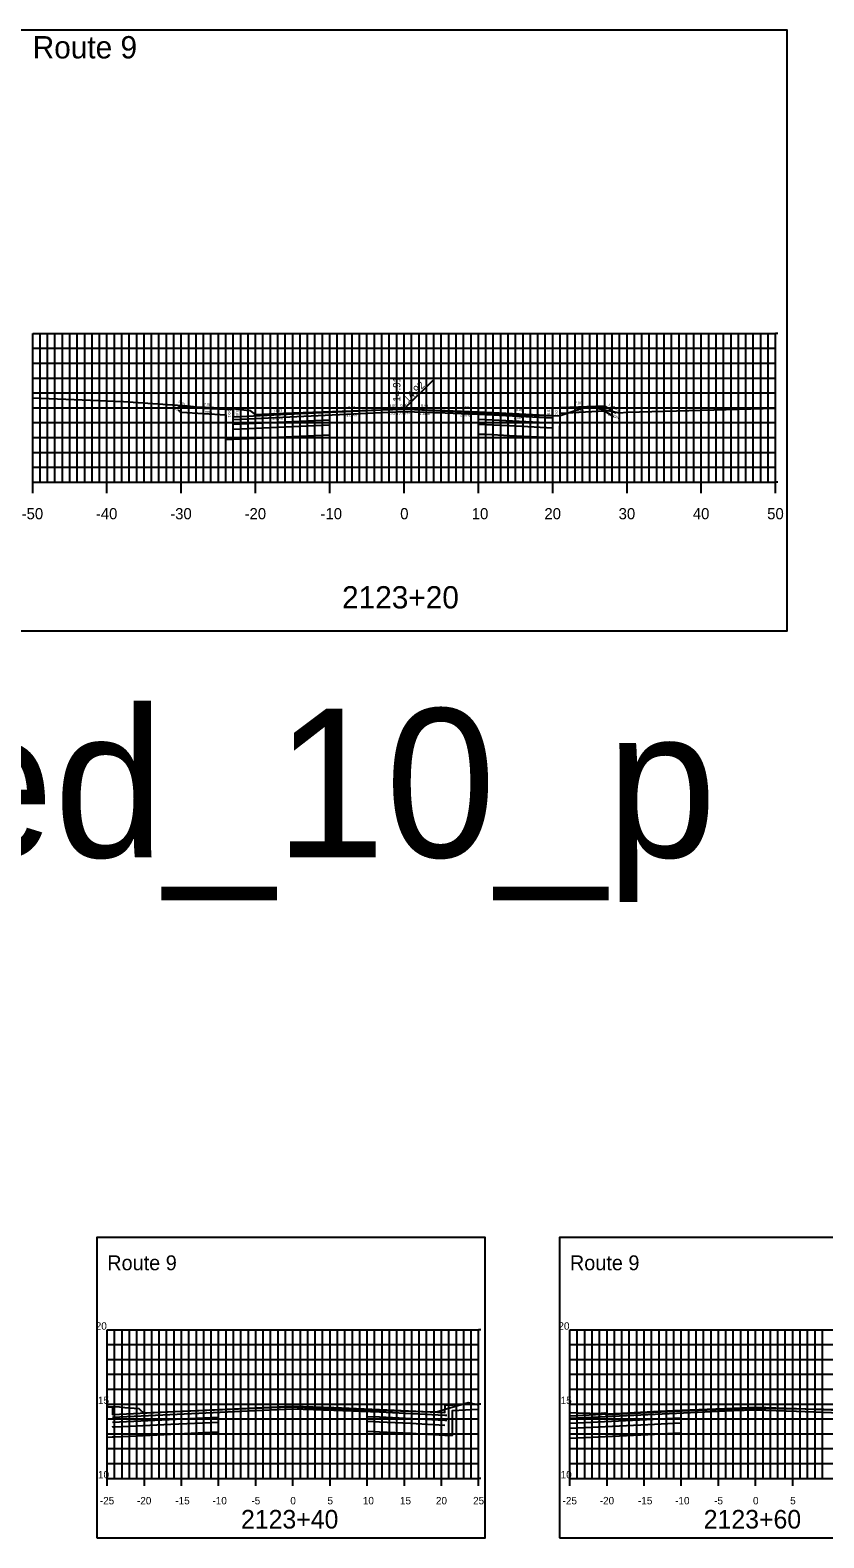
# Model space of a CAD drawing. Extents: x 40011 to 50684, y 49949 to 72236.
# Drawn here: x 41002.8 to 41109.7, y 70294.3 to 70497.1 of the extents above; entities that cross this region are included whole.
import ezdxf

# ---------------------------------------------------------------- set-up
doc = ezdxf.new("R2010")
doc.units = 0
for name, color, linetype in [('1', 7, 'Continuous'), ('10', 7, 'Continuous'), ('5', 7, 'Continuous'), ('51', 7, 'Continuous'), ('52', 7, 'Continuous'), ('53', 7, 'Continuous'), ('54', 7, 'Continuous'), ('55', 7, 'Continuous'), ('57', 7, 'Continuous'), ('58', 7, 'Continuous'), ('59', 7, 'Continuous'), ('60', 7, 'Continuous'), ('Default', 7, 'Continuous')]:
    doc.layers.add(name, color=color, linetype=linetype)

msp = doc.modelspace()

# ---------------------------------------------------------------- linework, layer by layer
at = {"layer": '5'}
msp.add_lwpolyline([(41000.16, 70416.3), (41104.72, 70416.3), (41104.72, 70497.1), (41000.16, 70497.1)], close=True, dxfattribs=at)
at = {"layer": '51'}
for p, q in [((41003.16, 70436.3), (41003.16, 70456.3)), ((41003.16, 70456.3), (41004.66, 70456.3)), ((41103.16, 70436.3), (41103.16, 70456.3)), ((41103.46, 70456.3), (41103.16, 70456.3)), ((41003.16, 70436.3), (41004.66, 70436.3)), ((41103.46, 70436.3), (41103.16, 70436.3)), ((41013.19, 70302.27), (41013.19, 70322.27)), ((41013.19, 70322.27), (41014.19, 70322.27)), ((41063.19, 70302.27), (41063.19, 70322.27)), ((41063.49, 70322.27), (41063.19, 70322.27)), ((41075.47, 70302.27), (41075.47, 70322.27)), ((41075.47, 70322.27), (41076.47, 70322.27)), ((41013.19, 70312.27), (41014.19, 70312.27)), ((41063.49, 70312.27), (41063.19, 70312.27)), ((41075.47, 70312.27), (41076.47, 70312.27)), ((41013.19, 70302.27), (41014.19, 70302.27)), ((41063.49, 70302.27), (41063.19, 70302.27)), ((41075.47, 70302.27), (41076.47, 70302.27))]:
    msp.add_line(p, q, dxfattribs=at)
at = {"layer": '52'}
for p, q in [((41003.16, 70436.3), (41103.16, 70436.3)), ((41003.16, 70434.8), (41003.16, 70436.3)), ((41013.16, 70434.8), (41013.16, 70436.3)), ((41023.16, 70434.8), (41023.16, 70436.3)), ((41033.16, 70434.8), (41033.16, 70436.3)), ((41043.16, 70434.8), (41043.16, 70436.3)), ((41053.16, 70434.8), (41053.16, 70436.3)), ((41063.16, 70434.8), (41063.16, 70436.3)), ((41073.16, 70434.8), (41073.16, 70436.3)), ((41083.16, 70434.8), (41083.16, 70436.3)), ((41093.16, 70434.8), (41093.16, 70436.3)), ((41103.16, 70434.8), (41103.16, 70436.3)), ((41013.19, 70302.27), (41063.19, 70302.27)), ((41013.19, 70301.27), (41013.19, 70302.27)), ((41018.19, 70301.27), (41018.19, 70302.27)), ((41023.19, 70301.27), (41023.19, 70302.27)), ((41028.19, 70301.27), (41028.19, 70302.27)), ((41033.19, 70301.27), (41033.19, 70302.27)), ((41038.19, 70301.27), (41038.19, 70302.27)), ((41043.19, 70301.27), (41043.19, 70302.27)), ((41048.19, 70301.27), (41048.19, 70302.27)), ((41053.19, 70301.27), (41053.19, 70302.27)), ((41058.19, 70301.27), (41058.19, 70302.27)), ((41063.19, 70301.27), (41063.19, 70302.27)), ((41075.47, 70302.27), (41125.47, 70302.27)), ((41075.47, 70301.27), (41075.47, 70302.27)), ((41080.47, 70301.27), (41080.47, 70302.27)), ((41085.47, 70301.27), (41085.47, 70302.27)), ((41090.47, 70301.27), (41090.47, 70302.27)), ((41095.47, 70301.27), (41095.47, 70302.27)), ((41100.47, 70301.27), (41100.47, 70302.27)), ((41105.47, 70301.27), (41105.47, 70302.27))]:
    msp.add_line(p, q, dxfattribs=at)
at = {"layer": '53'}
for p, q in [((41003.16, 70454.3), (41103.16, 70454.3)), ((41003.16, 70452.3), (41103.16, 70452.3)), ((41003.16, 70450.3), (41103.16, 70450.3)), ((41003.16, 70448.3), (41103.16, 70448.3)), ((41003.16, 70446.3), (41103.16, 70446.3)), ((41003.16, 70444.3), (41103.16, 70444.3)), ((41003.16, 70442.3), (41103.16, 70442.3)), ((41003.16, 70440.3), (41103.16, 70440.3)), ((41003.16, 70438.3), (41103.16, 70438.3)), ((41013.19, 70320.27), (41063.19, 70320.27)), ((41075.47, 70320.27), (41125.47, 70320.27)), ((41013.19, 70318.27), (41063.19, 70318.27)), ((41075.47, 70318.27), (41125.47, 70318.27)), ((41013.19, 70316.27), (41063.19, 70316.27)), ((41075.47, 70316.27), (41125.47, 70316.27)), ((41013.19, 70314.27), (41063.19, 70314.27)), ((41075.47, 70314.27), (41125.47, 70314.27)), ((41013.19, 70310.27), (41063.19, 70310.27)), ((41075.47, 70310.27), (41125.47, 70310.27)), ((41013.19, 70308.27), (41063.19, 70308.27)), ((41075.47, 70308.27), (41125.47, 70308.27)), ((41013.19, 70306.27), (41063.19, 70306.27)), ((41075.47, 70306.27), (41125.47, 70306.27)), ((41013.19, 70304.27), (41063.19, 70304.27)), ((41075.47, 70304.27), (41125.47, 70304.27))]:
    msp.add_line(p, q, dxfattribs=at)
at = {"layer": '54'}
for p, q in [((41004.16, 70436.3), (41004.16, 70456.3)), ((41005.16, 70436.3), (41005.16, 70456.3)), ((41006.16, 70436.3), (41006.16, 70456.3)), ((41007.16, 70436.3), (41007.16, 70456.3)), ((41008.16, 70436.3), (41008.16, 70456.3)), ((41009.16, 70436.3), (41009.16, 70456.3)), ((41010.16, 70436.3), (41010.16, 70456.3)), ((41011.16, 70436.3), (41011.16, 70456.3)), ((41012.16, 70436.3), (41012.16, 70456.3)), ((41014.16, 70436.3), (41014.16, 70456.3)), ((41015.16, 70436.3), (41015.16, 70456.3)), ((41016.16, 70436.3), (41016.16, 70456.3)), ((41017.16, 70436.3), (41017.16, 70456.3)), ((41018.16, 70436.3), (41018.16, 70456.3)), ((41019.16, 70436.3), (41019.16, 70456.3)), ((41020.16, 70436.3), (41020.16, 70456.3)), ((41021.16, 70436.3), (41021.16, 70456.3)), ((41022.16, 70436.3), (41022.16, 70456.3)), ((41024.16, 70436.3), (41024.16, 70456.3)), ((41025.16, 70436.3), (41025.16, 70456.3)), ((41026.16, 70436.3), (41026.16, 70456.3)), ((41027.16, 70436.3), (41027.16, 70456.3)), ((41028.16, 70436.3), (41028.16, 70456.3)), ((41029.16, 70436.3), (41029.16, 70456.3)), ((41030.16, 70436.3), (41030.16, 70456.3)), ((41031.16, 70436.3), (41031.16, 70456.3)), ((41032.16, 70436.3), (41032.16, 70456.3)), ((41034.16, 70436.3), (41034.16, 70456.3)), ((41035.16, 70436.3), (41035.16, 70456.3)), ((41036.16, 70436.3), (41036.16, 70456.3)), ((41037.16, 70436.3), (41037.16, 70456.3)), ((41038.16, 70436.3), (41038.16, 70456.3)), ((41039.16, 70436.3), (41039.16, 70456.3)), ((41040.16, 70436.3), (41040.16, 70456.3)), ((41041.16, 70436.3), (41041.16, 70456.3)), ((41042.16, 70436.3), (41042.16, 70456.3)), ((41044.16, 70436.3), (41044.16, 70456.3)), ((41045.16, 70436.3), (41045.16, 70456.3)), ((41046.16, 70436.3), (41046.16, 70456.3)), ((41047.16, 70436.3), (41047.16, 70456.3)), ((41048.16, 70436.3), (41048.16, 70456.3)), ((41049.16, 70436.3), (41049.16, 70456.3)), ((41050.16, 70436.3), (41050.16, 70456.3)), ((41051.16, 70436.3), (41051.16, 70456.3)), ((41052.16, 70436.3), (41052.16, 70456.3)), ((41054.16, 70436.3), (41054.16, 70456.3)), ((41055.16, 70436.3), (41055.16, 70456.3)), ((41056.16, 70436.3), (41056.16, 70456.3)), ((41057.16, 70436.3), (41057.16, 70456.3)), ((41058.16, 70436.3), (41058.16, 70456.3)), ((41059.16, 70436.3), (41059.16, 70456.3)), ((41060.16, 70436.3), (41060.16, 70456.3)), ((41061.16, 70436.3), (41061.16, 70456.3)), ((41062.16, 70436.3), (41062.16, 70456.3)), ((41064.16, 70436.3), (41064.16, 70456.3)), ((41065.16, 70436.3), (41065.16, 70456.3)), ((41066.16, 70436.3), (41066.16, 70456.3)), ((41067.16, 70436.3), (41067.16, 70456.3)), ((41068.16, 70436.3), (41068.16, 70456.3)), ((41069.16, 70436.3), (41069.16, 70456.3)), ((41070.16, 70436.3), (41070.16, 70456.3)), ((41071.16, 70436.3), (41071.16, 70456.3)), ((41072.16, 70436.3), (41072.16, 70456.3)), ((41074.16, 70436.3), (41074.16, 70456.3)), ((41075.16, 70436.3), (41075.16, 70456.3)), ((41076.16, 70436.3), (41076.16, 70456.3)), ((41077.16, 70436.3), (41077.16, 70456.3)), ((41078.16, 70436.3), (41078.16, 70456.3)), ((41079.16, 70436.3), (41079.16, 70456.3)), ((41080.16, 70436.3), (41080.16, 70456.3)), ((41081.16, 70436.3), (41081.16, 70456.3)), ((41082.16, 70436.3), (41082.16, 70456.3)), ((41084.16, 70436.3), (41084.16, 70456.3)), ((41085.16, 70436.3), (41085.16, 70456.3)), ((41086.16, 70436.3), (41086.16, 70456.3)), ((41087.16, 70436.3), (41087.16, 70456.3)), ((41088.16, 70436.3), (41088.16, 70456.3)), ((41089.16, 70436.3), (41089.16, 70456.3)), ((41090.16, 70436.3), (41090.16, 70456.3)), ((41091.16, 70436.3), (41091.16, 70456.3)), ((41092.16, 70436.3), (41092.16, 70456.3)), ((41094.16, 70436.3), (41094.16, 70456.3)), ((41095.16, 70436.3), (41095.16, 70456.3)), ((41096.16, 70436.3), (41096.16, 70456.3)), ((41097.16, 70436.3), (41097.16, 70456.3)), ((41098.16, 70436.3), (41098.16, 70456.3)), ((41099.16, 70436.3), (41099.16, 70456.3)), ((41100.16, 70436.3), (41100.16, 70456.3)), ((41101.16, 70436.3), (41101.16, 70456.3)), ((41102.16, 70436.3), (41102.16, 70456.3)), ((41014.19, 70302.27), (41014.19, 70322.27)), ((41015.19, 70302.27), (41015.19, 70322.27)), ((41016.19, 70302.27), (41016.19, 70322.27)), ((41017.19, 70302.27), (41017.19, 70322.27)), ((41019.19, 70302.27), (41019.19, 70322.27)), ((41020.19, 70302.27), (41020.19, 70322.27)), ((41021.19, 70302.27), (41021.19, 70322.27)), ((41022.19, 70302.27), (41022.19, 70322.27)), ((41024.19, 70302.27), (41024.19, 70322.27)), ((41025.19, 70302.27), (41025.19, 70322.27)), ((41026.19, 70302.27), (41026.19, 70322.27)), ((41027.19, 70302.27), (41027.19, 70322.27)), ((41029.19, 70302.27), (41029.19, 70322.27)), ((41030.19, 70302.27), (41030.19, 70322.27)), ((41031.19, 70302.27), (41031.19, 70322.27)), ((41032.19, 70302.27), (41032.19, 70322.27)), ((41034.19, 70302.27), (41034.19, 70322.27)), ((41035.19, 70302.27), (41035.19, 70322.27)), ((41036.19, 70302.27), (41036.19, 70322.27)), ((41037.19, 70302.27), (41037.19, 70322.27)), ((41039.19, 70302.27), (41039.19, 70322.27)), ((41040.19, 70302.27), (41040.19, 70322.27)), ((41041.19, 70302.27), (41041.19, 70322.27)), ((41042.19, 70302.27), (41042.19, 70322.27)), ((41044.19, 70302.27), (41044.19, 70322.27)), ((41045.19, 70302.27), (41045.19, 70322.27)), ((41046.19, 70302.27), (41046.19, 70322.27)), ((41047.19, 70302.27), (41047.19, 70322.27)), ((41049.19, 70302.27), (41049.19, 70322.27)), ((41050.19, 70302.27), (41050.19, 70322.27)), ((41051.19, 70302.27), (41051.19, 70322.27)), ((41052.19, 70302.27), (41052.19, 70322.27)), ((41054.19, 70302.27), (41054.19, 70322.27)), ((41055.19, 70302.27), (41055.19, 70322.27)), ((41056.19, 70302.27), (41056.19, 70322.27)), ((41057.19, 70302.27), (41057.19, 70322.27)), ((41059.19, 70302.27), (41059.19, 70322.27)), ((41060.19, 70302.27), (41060.19, 70322.27)), ((41061.19, 70302.27), (41061.19, 70322.27)), ((41062.19, 70302.27), (41062.19, 70322.27)), ((41076.47, 70302.27), (41076.47, 70322.27)), ((41077.47, 70302.27), (41077.47, 70322.27)), ((41078.47, 70302.27), (41078.47, 70322.27)), ((41079.47, 70302.27), (41079.47, 70322.27)), ((41081.47, 70302.27), (41081.47, 70322.27)), ((41082.47, 70302.27), (41082.47, 70322.27)), ((41083.47, 70302.27), (41083.47, 70322.27)), ((41084.47, 70302.27), (41084.47, 70322.27)), ((41086.47, 70302.27), (41086.47, 70322.27)), ((41087.47, 70302.27), (41087.47, 70322.27)), ((41088.47, 70302.27), (41088.47, 70322.27)), ((41089.47, 70302.27), (41089.47, 70322.27)), ((41091.47, 70302.27), (41091.47, 70322.27)), ((41092.47, 70302.27), (41092.47, 70322.27)), ((41093.47, 70302.27), (41093.47, 70322.27)), ((41094.47, 70302.27), (41094.47, 70322.27)), ((41096.47, 70302.27), (41096.47, 70322.27)), ((41097.47, 70302.27), (41097.47, 70322.27)), ((41098.47, 70302.27), (41098.47, 70322.27)), ((41099.47, 70302.27), (41099.47, 70322.27)), ((41101.47, 70302.27), (41101.47, 70322.27)), ((41102.47, 70302.27), (41102.47, 70322.27)), ((41103.47, 70302.27), (41103.47, 70322.27)), ((41104.47, 70302.27), (41104.47, 70322.27)), ((41106.47, 70302.27), (41106.47, 70322.27)), ((41107.47, 70302.27), (41107.47, 70322.27)), ((41108.47, 70302.27), (41108.47, 70322.27)), ((41109.47, 70302.27), (41109.47, 70322.27))]:
    msp.add_line(p, q, dxfattribs=at)
at = {"layer": '55'}
for p, q in [((41003.16, 70456.3), (41103.16, 70456.3)), ((41003.16, 70436.3), (41003.16, 70456.3)), ((41013.16, 70436.3), (41013.16, 70456.3)), ((41023.16, 70436.3), (41023.16, 70456.3)), ((41033.16, 70436.3), (41033.16, 70456.3)), ((41043.16, 70436.3), (41043.16, 70456.3)), ((41053.16, 70436.3), (41053.16, 70456.3)), ((41063.16, 70436.3), (41063.16, 70456.3)), ((41073.16, 70436.3), (41073.16, 70456.3)), ((41083.16, 70436.3), (41083.16, 70456.3)), ((41093.16, 70436.3), (41093.16, 70456.3)), ((41103.16, 70436.3), (41103.16, 70456.3)), ((41003.16, 70436.3), (41103.16, 70436.3)), ((41013.19, 70322.27), (41063.19, 70322.27)), ((41013.19, 70302.27), (41013.19, 70322.27)), ((41018.19, 70302.27), (41018.19, 70322.27)), ((41023.19, 70302.27), (41023.19, 70322.27)), ((41028.19, 70302.27), (41028.19, 70322.27)), ((41033.19, 70302.27), (41033.19, 70322.27)), ((41038.19, 70302.27), (41038.19, 70322.27)), ((41043.19, 70302.27), (41043.19, 70322.27)), ((41048.19, 70302.27), (41048.19, 70322.27)), ((41053.19, 70302.27), (41053.19, 70322.27)), ((41058.19, 70302.27), (41058.19, 70322.27)), ((41063.19, 70302.27), (41063.19, 70322.27)), ((41075.47, 70322.27), (41125.47, 70322.27)), ((41075.47, 70302.27), (41075.47, 70322.27)), ((41080.47, 70302.27), (41080.47, 70322.27)), ((41085.47, 70302.27), (41085.47, 70322.27)), ((41090.47, 70302.27), (41090.47, 70322.27)), ((41095.47, 70302.27), (41095.47, 70322.27)), ((41100.47, 70302.27), (41100.47, 70322.27)), ((41105.47, 70302.27), (41105.47, 70322.27)), ((41013.19, 70312.27), (41063.19, 70312.27)), ((41075.47, 70312.27), (41125.47, 70312.27)), ((41013.19, 70302.27), (41063.19, 70302.27)), ((41075.47, 70302.27), (41125.47, 70302.27))]:
    msp.add_line(p, q, dxfattribs=at)
at = {"layer": '57'}
msp.add_line((41053.16, 70446.14), (41057.05, 70450.02), dxfattribs=at)
for points in [[(41003.16, 70447.65), (41015.38, 70447.14), (41023.95, 70446.54), (41025.26, 70446.44), (41029.74, 70446.23), (41031.92, 70445.98), (41032.4, 70445.94), (41032.92, 70445.52), (41033.05, 70445.4), (41036.9, 70445.57), (41052.73, 70446.1), (41052.82, 70446.15), (41069.23, 70445.37), (41072.12, 70445.28), (41074.01, 70445.23), (41077.54, 70446.4), (41077.81, 70446.48), (41078.13, 70446.41), (41082.15, 70445.6), (41083.2, 70445.7), (41103.16, 70446.25)], [(41013.19, 70311.97), (41013.43, 70311.95), (41014.86, 70311.88), (41015.56, 70311.8), (41017.43, 70311.66), (41017.58, 70311.53), (41018.08, 70311.08), (41032.97, 70311.73), (41037.74, 70311.89), (41037.77, 70311.9), (41042.71, 70311.67), (41056.91, 70311.22), (41057.52, 70311.21), (41058.66, 70311.58), (41061.8, 70312.49), (41063.19, 70312.17)], [(41075.47, 70311.14), (41075.49, 70311.13), (41075.6, 70311.12), (41076.6, 70311.09), (41078.16, 70311.05), (41079.14, 70310.98), (41080.19, 70311.1), (41080.26, 70311.02), (41080.27, 70310.85), (41091.54, 70311.38), (41100.04, 70311.73), (41107.21, 70311.61), (41112.12, 70311.52), (41112.72, 70311.51), (41119.68, 70311.29), (41122.1, 70311.96), (41123.44, 70312.35), (41124.99, 70311.99), (41125.47, 70311.89)]]:
    msp.add_lwpolyline(points, dxfattribs=at)
at = {"layer": '58'}
for points in [[(41022.76, 70445.96), (41023.15, 70445.7), (41029.15, 70445.36), (41029.16, 70442.04), (41029.16, 70442.02), (41029.17, 70442.02), (41030.16, 70442.08), (41030.16, 70442.08), (41043.16, 70442.67)], [(41063.16, 70442.77), (41064.16, 70442.73), (41067.33, 70442.57), (41073.13, 70442.28), (41073.14, 70442.28), (41074.13, 70442.26), (41074.14, 70445.55), (41074.14, 70445.56), (41080.14, 70445.9), (41080.76, 70445.49), (41081.35, 70445.1)], [(41048.19, 70308.61), (41049.85, 70308.54), (41054.01, 70308.34), (41058.65, 70308.1), (41058.66, 70308.1), (41059.65, 70308.08), (41059.66, 70311.36), (41059.66, 70311.38), (41063.19, 70311.58)], [(41013.19, 70307.81), (41013.89, 70307.85), (41013.89, 70307.85), (41014.2, 70307.87), (41021.77, 70308.22), (41028.19, 70308.51)], [(41075.47, 70307.69), (41085.98, 70308.18), (41090.47, 70308.39)]]:
    msp.add_lwpolyline(points, dxfattribs=at)
at = {"layer": '59'}
for points in [[(41022.76, 70446.62), (41023.15, 70446.36), (41030.15, 70446.08), (41030.16, 70445.08), (41041.99, 70445.67), (41050.16, 70446), (41053.16, 70446.12), (41053.16, 70446.12), (41058.66, 70445.95), (41064.16, 70445.73), (41073.13, 70445.28), (41073.14, 70446.28), (41080.14, 70446.56), (41081.35, 70445.76), (41081.68, 70445.63)], [(41013.19, 70311.88), (41013.88, 70311.86), (41013.89, 70310.86), (41027.02, 70311.51), (41035.19, 70311.84), (41038.19, 70311.96), (41038.19, 70311.96), (41043.69, 70311.79), (41049.85, 70311.55), (41058.65, 70311.11), (41058.66, 70312.11), (41063.19, 70312.29)], [(41075.47, 70310.7), (41089.31, 70311.39), (41097.47, 70311.71), (41100.47, 70311.83), (41100.47, 70311.83), (41105.97, 70311.67), (41113.01, 70311.39), (41122.21, 70310.93), (41122.22, 70311.93), (41125.47, 70312.06)]]:
    msp.add_lwpolyline(points, dxfattribs=at)
at = {"layer": 'Default'}
for points in [[(41030.16, 70444.74), (41050.16, 70445.66), (41053.16, 70445.78), (41053.16, 70445.78), (41058.66, 70445.62), (41064.16, 70445.4), (41073.13, 70444.95)], [(41030.16, 70444.08), (41043.16, 70444.67)], [(41063.16, 70444.77), (41064.16, 70444.73), (41073.13, 70444.28)], [(41030.16, 70443.42), (41043.16, 70444.01)], [(41063.16, 70444.11), (41064.16, 70444.07), (41067.33, 70443.91), (41073.13, 70443.62)], [(41013.89, 70310.52), (41035.19, 70311.5), (41038.19, 70311.62), (41038.19, 70311.62), (41043.69, 70311.46), (41049.85, 70311.21), (41058.65, 70310.77), (41058.91, 70310.76)], [(41075.47, 70310.36), (41097.47, 70311.38), (41100.47, 70311.5), (41100.47, 70311.5), (41105.97, 70311.33), (41113.01, 70311.05), (41122.21, 70310.59)], [(41013.89, 70309.85), (41028.19, 70310.51)], [(41013.89, 70309.19), (41013.89, 70309.19), (41014.2, 70309.21), (41021.77, 70309.56), (41028.19, 70309.85)], [(41048.19, 70310.61), (41049.85, 70310.54), (41058.65, 70310.1), (41058.91, 70310.09)], [(41048.19, 70309.95), (41049.85, 70309.88), (41054.01, 70309.68), (41058.65, 70309.44)], [(41075.47, 70309.69), (41090.47, 70310.39)], [(41075.47, 70309.03), (41085.98, 70309.52), (41090.47, 70309.73)]]:
    msp.add_lwpolyline(points, dxfattribs=at)
for points in [[(41011.78, 70294.27), (41064.06, 70294.27), (41064.06, 70334.67), (41011.78, 70334.67)], [(41074.06, 70294.27), (41126.35, 70294.27), (41126.35, 70334.67), (41074.06, 70334.67)]]:
    msp.add_lwpolyline(points, close=True, dxfattribs=at)

# ---------------------------------------------------------------- texts
at = {"layer": '1'}
msp.add_text('Exagerated_10_p', height=20, dxfattribs=at).set_placement((40884.09, 70385.82))
at = {"layer": '10'}
for s, rotation, p in [('0.39', 326.3099, (41022.75, 70447.05)), ('7.00', 357.7094, (41026.19, 70446.59)), ('3.00', 2.2906, (41051.16, 70446.39)), ('0.00', 2.2906, (41052.67, 70446.45)), ('5.50', 358.2816, (41055.44, 70446.4)), ('7.00', 2.2906, (41076.15, 70446.75)), ('1.20', 326.3099, (41080.59, 70446.69)), ('3.0:1', 326.3099, (41022.15, 70446.19)), ('2.00%', 357.7094, (41025.94, 70445.55)), ('0.0:1', 270.5729, (41029.45, 70446.08)), ('0.01', 270.5729, (41030.5, 70446.01)), ('2.50%', 2.8624, (41035.43, 70444.64)), ('11.83', 2.8624, (41035.55, 70445.7)), ('2.00%', 2.2906, (41045.42, 70445.11)), ('8.17', 2.2906, (41045.64, 70446.17)), ('2.00%', 2.2906, (41051, 70445.33)), ('2.00%', 2.2906, (41052.5, 70445.39)), ('1.50%', 358.2816, (41055.25, 70445.35)), ('2.00%', 357.7094, (41060.69, 70445.17)), ('5.50', 357.7094, (41060.94, 70446.21)), ('2.50%', 357.1376, (41067.92, 70444.84)), ('8.98', 357.1376, (41068.18, 70445.88)), ('0.01', 89.4271, (41072.78, 70445.36)), ('0.0:1', 89.4271, (41073.83, 70445.27)), ('2.00%', 2.2906, (41075.99, 70445.7)), ('3.0:1', 326.3099, (41079.94, 70445.86)), ('19.23%', 338.9652, (41080.54, 70445.32)), ('0.33', 338.9652, (41081.19, 70446.2))]:
    msp.add_text(s, height=0.35, rotation=rotation, dxfattribs=at).set_placement(p)
at = {"layer": '51'}
for s, height, p in [('-', 0.0001, (41003.16, 70436.3)), ('20', 1, (41011.65, 70322.27)), ('20', 1, (41073.93, 70322.27)), ('15', 1, (41011.95, 70312.27)), ('15', 1, (41074.23, 70312.27)), ('10', 1, (41011.95, 70302.27)), ('10', 1, (41074.23, 70302.27)), ('-', 0.0001, (41013.19, 70302.27)), ('-', 0.0001, (41075.47, 70302.27))]:
    msp.add_text(s, height=height, dxfattribs=at).set_placement(p)
at = {"layer": '52'}
for s, height, p in [('-50', 1.5, (41001.67, 70431.3)), ('-40', 1.5, (41011.66, 70431.3)), ('-30', 1.5, (41021.67, 70431.3)), ('-20', 1.5, (41031.68, 70431.3)), ('-10', 1.5, (41041.9, 70431.3)), ('0', 1.5, (41052.63, 70431.3)), ('10', 1.5, (41062.26, 70431.3)), ('20', 1.5, (41072.04, 70431.3)), ('30', 1.5, (41082.03, 70431.3)), ('40', 1.5, (41092.02, 70431.3)), ('50', 1.5, (41102.03, 70431.3)), ('2123+20', 3, (41044.8, 70419.3)), ('-25', 1, (41012.2, 70298.77)), ('-20', 1, (41017.2, 70298.77)), ('-15', 1, (41022.36, 70298.77)), ('-10', 1, (41027.36, 70298.77)), ('-5', 1, (41032.6, 70298.77)), ('0', 1, (41037.84, 70298.77)), ('5', 1, (41042.84, 70298.77)), ('10', 1, (41047.6, 70298.77)), ('15', 1, (41052.6, 70298.77)), ('20', 1, (41057.44, 70298.77)), ('25', 1, (41062.44, 70298.77)), ('-25', 1, (41074.49, 70298.77)), ('-20', 1, (41079.49, 70298.77)), ('-15', 1, (41084.64, 70298.77)), ('-10', 1, (41089.64, 70298.77)), ('-5', 1, (41094.89, 70298.77)), ('0', 1, (41100.12, 70298.77)), ('5', 1, (41105.12, 70298.77)), ('2123+40', 2.5, (41031.2, 70295.52)), ('2123+60', 2.5, (41093.49, 70295.52))]:
    msp.add_text(s, height=height, dxfattribs=at).set_placement(p)
at = {"layer": '55'}
for height, p in [(3, (41003.16, 70493.3)), (2, (41013.19, 70330.27)), (2, (41075.47, 70330.27))]:
    msp.add_text('Route 9', height=height, dxfattribs=at).set_placement(p)
at = {"layer": '57'}
msp.add_text('14.92', height=1, rotation=45, dxfattribs=at).set_placement((41053.66, 70446.89))
at = {"layer": '60'}
msp.add_text('14.91', height=1, rotation=90, dxfattribs=at).set_placement((41052.66, 70447.12))

doc.saveas('drawing.dxf')
